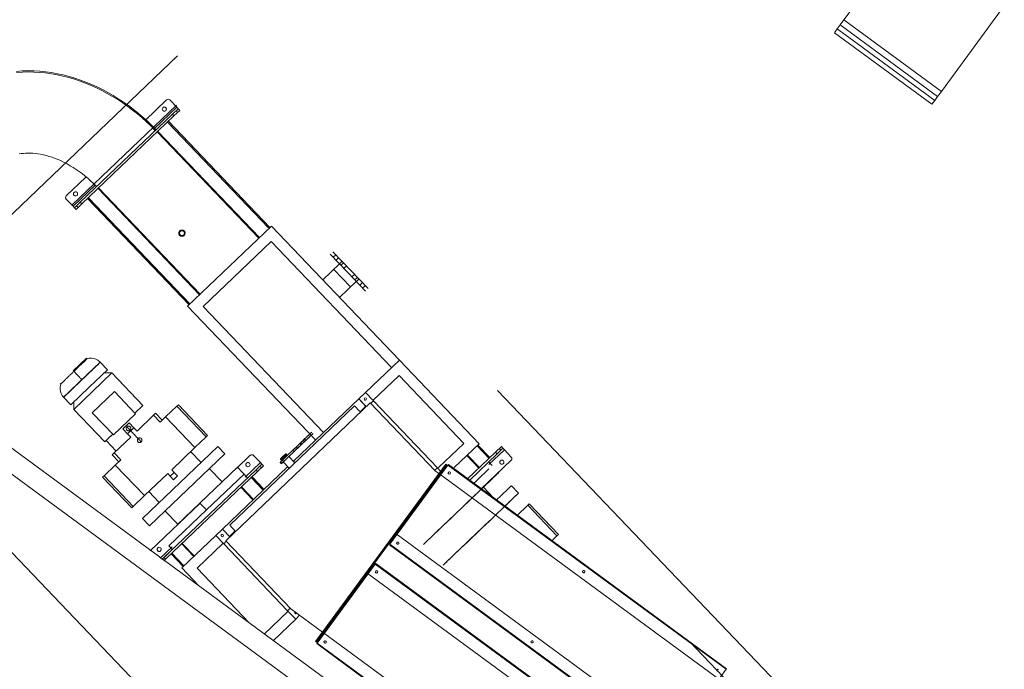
# Model space of a CAD drawing. Header units: metres. Extents: x 135583 to 135939, y 457896 to 458258.
# Tile 261 of 599: x 135776.98 to 135781.23, y 457947.95 to 457950.76. Entities that reach past the tile are written whole.
import ezdxf

# ---------------------------------------------------------------- set-up
doc = ezdxf.new("R2010")
doc.units = ezdxf.units.M
doc.linetypes.add('Hidden', pattern=[4, 2, -2])
doc.layers.add('NIEUWE INSTALLATIE', color=250, linetype='Continuous', lineweight=0)

msp = doc.modelspace()

# ---------------------------------------------------------------- linework, layer by layer
at = {"layer": 'NIEUWE INSTALLATIE'}
for p, q in [((135780.5422, 457950.7577), (135780.8139, 457951.1276)), ((135781.2346, 457950.8185), (135780.9628, 457950.4486)), ((135780.526, 457950.7357), (135780.5422, 457950.7577)), ((135780.5422, 457950.7577), (135780.9628, 457950.4486)), ((135780.5013, 457950.7021), (135780.5132, 457950.7182)), ((135780.5132, 457950.7182), (135780.526, 457950.7357)), ((135780.5132, 457950.7182), (135780.9339, 457950.4091)), ((135780.526, 457950.7357), (135780.9467, 457950.4266)), ((135780.5013, 457950.7021), (135780.922, 457950.393)), ((135780.9467, 457950.4266), (135780.9339, 457950.4091)), ((135780.9628, 457950.4486), (135780.9467, 457950.4266)), ((135777.6172, 457950.4117), (135777.5246, 457950.3233)), ((135777.565, 457950.2885), (135777.661, 457950.3803)), ((135777.6313, 457950.4114), (135777.661, 457950.3803)), ((135777.6672, 457950.3738), (135777.6419, 457950.3496)), ((135777.661, 457950.3803), (135777.6672, 457950.3738)), ((135777.6672, 457950.3738), (135777.6742, 457950.3666)), ((135780.9339, 457950.4091), (135780.922, 457950.393)), ((135777.6419, 457950.3496), (135777.2443, 457949.9697)), ((135777.6488, 457950.3424), (135777.2512, 457949.9624)), ((135777.6419, 457950.3496), (135777.6488, 457950.3424)), ((135777.6742, 457950.3666), (135777.6488, 457950.3424)), ((135777.6651, 457950.3579), (135777.6582, 457950.3652)), ((135777.621, 457950.3158), (135778.057, 457949.8595)), ((135777.6247, 457950.3193), (135778.0633, 457949.8602)), ((135778.0156, 457949.8146), (135777.5769, 457950.2737)), ((135778.0178, 457949.8166), (135777.5791, 457950.2757)), ((135777.2679, 457950.078), (135777.1834, 457949.9972)), ((135777.2128, 457949.952), (135777.3084, 457950.0434)), ((135777.3231, 457950.0312), (135777.7618, 457949.5721)), ((135777.279, 457949.989), (135777.7186, 457949.5289)), ((135777.321, 457950.0291), (135777.7596, 457949.57)), ((135777.2128, 457949.952), (135777.1831, 457949.9831)), ((135777.219, 457949.9455), (135777.2128, 457949.952)), ((135777.2443, 457949.9697), (135777.219, 457949.9455)), ((135777.219, 457949.9455), (135777.2259, 457949.9383)), ((135777.2512, 457949.9624), (135777.2259, 457949.9383)), ((135777.228, 457949.9541), (135777.2349, 457949.9469)), ((135777.2443, 457949.9697), (135777.2512, 457949.9624)), ((135777.2754, 457949.9856), (135777.7147, 457949.5258)), ((135778.0695, 457949.866), (135777.7079, 457949.5206)), ((135778.0695, 457949.866), (135778.6221, 457949.2876)), ((135778.0679, 457949.7996), (135777.7744, 457949.5191)), ((135778.0679, 457949.7996), (135778.5881, 457949.2551)), ((135778.3999, 457949.6652), (135778.3239, 457949.7447)), ((135778.3348, 457949.7551), (135778.4108, 457949.6756)), ((135778.3471, 457949.7422), (135778.3363, 457949.7318)), ((135778.364, 457949.7028), (135778.2916, 457949.6336)), ((135778.3487, 457949.7188), (135778.3595, 457949.7292)), ((135778.3743, 457949.7137), (135778.3635, 457949.7033)), ((135778.3808, 457949.707), (135778.3699, 457949.6966)), ((135778.3823, 457949.6836), (135778.3932, 457949.694)), ((135778.4759, 457949.5857), (135778.3999, 457949.6652)), ((135778.4868, 457949.596), (135778.4108, 457949.6756)), ((135778.4283, 457949.6572), (135778.4175, 457949.6468)), ((135778.3634, 457949.5584), (135778.4358, 457949.6276)), ((135778.4299, 457949.6338), (135778.4408, 457949.6441)), ((135778.4364, 457949.6271), (135778.4472, 457949.6374)), ((135778.462, 457949.6219), (135778.4511, 457949.6116)), ((135778.4636, 457949.5986), (135778.4744, 457949.6089)), ((135778.2606, 457948.9422), (135777.7079, 457949.5206)), ((135778.2946, 457948.9747), (135777.7744, 457949.5191)), ((135777.2139, 457949.2415), (135777.271, 457949.2961)), ((135777.2738, 457949.2932), (135777.271, 457949.2961)), ((135777.3611, 457949.2452), (135777.33, 457949.2778)), ((135778.6221, 457949.2876), (135778.4753, 457949.1474)), ((135778.9675, 457948.9261), (135778.6221, 457949.2876)), ((135777.2139, 457949.2415), (135777.2139, 457949.2415)), ((135777.3611, 457949.2452), (135777.2823, 457949.1699)), ((135777.2982, 457949.1533), (135777.3806, 457949.2321)), ((135777.3806, 457949.2321), (135777.3481, 457949.2328)), ((135777.5146, 457949.0918), (135777.3806, 457949.2321)), ((135777.1568, 457949.1869), (135777.1596, 457949.184)), ((135777.2308, 457949.183), (135777.2118, 457949.1648)), ((135777.2512, 457949.2025), (135777.2308, 457949.183)), ((135777.2512, 457949.2025), (135777.2649, 457949.2155)), ((135778.5078, 457949.1134), (135778.6206, 457949.2212)), ((135778.9011, 457948.9276), (135778.6206, 457949.2212)), ((135777.1955, 457949.1492), (135777.183, 457949.1373)), ((135777.2118, 457949.1648), (135777.1955, 457949.1492)), ((135777.2823, 457949.1699), (135777.2035, 457949.0946)), ((135777.2982, 457949.1533), (135777.2158, 457949.0745)), ((135777.3915, 457949.1512), (135777.2961, 457949.06)), ((135777.3915, 457949.1512), (135777.4827, 457949.0557)), ((135778.4465, 457949.1198), (135778.4753, 457949.1474)), ((135778.4753, 457949.1474), (135778.5099, 457949.1112)), ((135777.1724, 457949.1272), (135777.2035, 457949.0946)), ((135777.2165, 457949.1071), (135777.2158, 457949.0745)), ((135777.6613, 457949.0881), (135777.6678, 457949.0943)), ((135777.7942, 457948.962), (135777.6678, 457949.0943)), ((135777.8726, 457948.5065), (135778.4966, 457949.1027)), ((135778.1648, 457948.8507), (135778.4465, 457949.1198)), ((135778.4465, 457949.1198), (135778.4769, 457949.088)), ((135778.479, 457949.0858), (135778.4465, 457949.1198)), ((135778.7771, 457948.8092), (135778.4966, 457949.1027)), ((135778.4987, 457949.1005), (135778.5099, 457949.1112)), ((135778.5099, 457949.1112), (135778.4987, 457949.1005)), ((135778.5099, 457949.1112), (135778.7862, 457948.822)), ((135777.2158, 457949.0745), (135777.3498, 457948.9343)), ((135777.3873, 457948.9645), (135777.2961, 457949.06)), ((135777.4827, 457949.0557), (135777.3873, 457948.9645)), ((135777.5146, 457949.0918), (135777.4799, 457949.0586)), ((135777.5697, 457949.0573), (135777.5611, 457949.049)), ((135777.5981, 457949.0276), (135777.5697, 457949.0573)), ((135777.6129, 457949.0418), (135777.6613, 457949.0881)), ((135777.7877, 457948.9558), (135777.6613, 457949.0881)), ((135778.4287, 457949.089), (135777.8894, 457948.5737)), ((135778.4516, 457949.0651), (135778.4287, 457949.089)), ((135778.4522, 457949.0644), (135778.4769, 457949.088)), ((135779.7013, 457946.8831), (135776.7929, 457949.0199)), ((135777.4275, 457948.9905), (135777.4549, 457949.0168)), ((135777.4549, 457949.0168), (135777.4757, 457948.9951)), ((135777.4895, 457948.9806), (135777.5611, 457949.049)), ((135777.5894, 457949.0194), (135777.5611, 457949.049)), ((135777.6129, 457949.0418), (135777.5894, 457949.0194)), ((135777.7393, 457948.9095), (135777.6129, 457949.0418)), ((135777.4482, 457948.9688), (135777.4275, 457948.9905)), ((135777.4757, 457948.9951), (135777.4482, 457948.9688)), ((135777.4482, 457948.9688), (135777.462, 457948.9544)), ((135777.4757, 457948.9951), (135777.4895, 457948.9806)), ((135776.7396, 457948.9474), (135779.648, 457946.8106)), ((135777.3556, 457948.9398), (135777.3991, 457948.8943)), ((135777.3904, 457948.886), (135777.462, 457948.9544)), ((135777.7877, 457948.9558), (135777.7393, 457948.9095)), ((135777.7942, 457948.962), (135777.7877, 457948.9558)), ((135778.1925, 457948.9269), (135778.1765, 457948.9116)), ((135778.1925, 457948.9269), (135778.198, 457948.9211)), ((135778.1956, 457948.9299), (135778.2012, 457948.9241)), ((135778.2067, 457948.9405), (135778.2122, 457948.9347)), ((135778.2181, 457948.9403), (135778.2126, 457948.9461)), ((135778.9011, 457948.9276), (135778.7911, 457948.8225)), ((135778.8591, 457948.8225), (135778.9675, 457948.9261)), ((135777.3904, 457948.886), (135777.3817, 457948.8777)), ((135777.3904, 457948.886), (135777.4187, 457948.8563)), ((135777.6392, 457948.8138), (135777.7393, 457948.9095)), ((135777.6754, 457948.7585), (135777.8381, 457948.914)), ((135777.8688, 457948.8818), (135777.7061, 457948.7264)), ((135777.7658, 457948.8449), (135777.7209, 457948.8919)), ((135777.8688, 457948.8818), (135777.8381, 457948.914)), ((135778.1618, 457948.8976), (135778.1094, 457948.8475)), ((135778.1149, 457948.8417), (135778.1673, 457948.8918)), ((135778.1361, 457948.88), (135778.1341, 457948.8821)), ((135778.1618, 457948.8976), (135778.1673, 457948.8918)), ((135778.1765, 457948.9116), (135778.182, 457948.9058)), ((135778.182, 457948.9058), (135778.198, 457948.9211)), ((135778.9166, 457948.7737), (135779.0374, 457948.8891)), ((135779.0443, 457948.8819), (135778.9248, 457948.7677)), ((135778.9578, 457948.9168), (135779.0096, 457948.8626)), ((135778.9614, 457948.9203), (135779.0132, 457948.866)), ((135779.0091, 457948.8358), (135779.0759, 457948.8996)), ((135779.0374, 457948.8891), (135779.0627, 457948.9133)), ((135779.0374, 457948.8891), (135779.0443, 457948.8819)), ((135779.0696, 457948.9061), (135779.0443, 457948.8819)), ((135779.0606, 457948.8975), (135779.0537, 457948.9047)), ((135779.0627, 457948.9133), (135779.0696, 457948.9061)), ((135779.0759, 457948.8996), (135779.0696, 457948.9061)), ((135779.0759, 457948.8996), (135779.1056, 457948.8685)), ((135777.4101, 457948.848), (135777.3817, 457948.8777)), ((135777.4187, 457948.8563), (135777.3952, 457948.8339)), ((135777.9783, 457948.8758), (135777.92, 457948.8201)), ((135778.0221, 457948.8444), (135777.9566, 457948.7817)), ((135777.9924, 457948.8754), (135778.0221, 457948.8444)), ((135778.0284, 457948.8378), (135778.0221, 457948.8444)), ((135778.107, 457948.8453), (135778.1126, 457948.8395)), ((135778.1149, 457948.8417), (135778.1094, 457948.8475)), ((135778.1095, 457948.8586), (135778.1115, 457948.8565)), ((135778.1142, 457948.8548), (135778.1143, 457948.8546)), ((135778.1143, 457948.8546), (135778.1177, 457948.8561)), ((135778.1146, 457948.8594), (135778.1167, 457948.8572)), ((135778.1147, 457948.8554), (135778.1149, 457948.8552)), ((135778.1164, 457948.8525), (135778.1198, 457948.854)), ((135778.1189, 457948.8594), (135778.1192, 457948.859)), ((135778.1196, 457948.86), (135778.1197, 457948.8598)), ((135778.1206, 457948.8472), (135778.1469, 457948.8197)), ((135778.136, 457948.8798), (135778.1299, 457948.874)), ((135778.1351, 457948.8748), (135778.1331, 457948.877)), ((135778.1346, 457948.8744), (135778.1348, 457948.8742)), ((135778.135, 457948.8747), (135778.1353, 457948.8744)), ((135778.1362, 457948.8737), (135778.1378, 457948.8771)), ((135778.1378, 457948.8771), (135778.1377, 457948.8773)), ((135778.1712, 457948.843), (135778.145, 457948.8704)), ((135778.1717, 457948.8434), (135778.1648, 457948.8507)), ((135778.9655, 457948.8204), (135778.9137, 457948.8746)), ((135778.9676, 457948.8225), (135778.9158, 457948.8767)), ((135778.9754, 457948.7303), (135779.1052, 457948.8544)), ((135779.0234, 457948.8315), (135779.0082, 457948.8474)), ((135777.3468, 457948.7876), (135777.3952, 457948.8339)), ((135777.3952, 457948.8339), (135777.5217, 457948.7016)), ((135777.5217, 457948.7016), (135777.6218, 457948.7972)), ((135777.6054, 457948.4337), (135778.0031, 457948.8137)), ((135778.01, 457948.8064), (135777.6123, 457948.4265)), ((135777.6218, 457948.7972), (135777.6329, 457948.7857)), ((135777.6329, 457948.7857), (135777.6502, 457948.8022)), ((135777.6502, 457948.8022), (135777.6392, 457948.8138)), ((135777.6647, 457948.7871), (135777.6502, 457948.8022)), ((135777.7607, 457948.6692), (135777.9234, 457948.8247)), ((135777.8565, 457948.7608), (135777.8019, 457948.8179)), ((135777.8578, 457948.5573), (135778.1395, 457948.8265)), ((135777.9669, 457948.7791), (135777.9234, 457948.8247)), ((135778.0031, 457948.8137), (135778.0284, 457948.8378)), ((135778.01, 457948.8064), (135778.0031, 457948.8137)), ((135778.0353, 457948.8306), (135778.01, 457948.8064)), ((135778.0262, 457948.822), (135778.0193, 457948.8292)), ((135778.0353, 457948.8306), (135778.0284, 457948.8378)), ((135778.1395, 457948.8265), (135778.1464, 457948.8192)), ((135778.8228, 457948.8376), (135778.2604, 457948.072)), ((135778.2644, 457948.0691), (135778.8269, 457948.8347)), ((135778.5811, 457948.4916), (135778.8321, 457948.8333)), ((135778.7751, 457948.8113), (135778.7862, 457948.822)), ((135778.7862, 457948.822), (135778.7751, 457948.8113)), ((135778.7771, 457948.8092), (135778.7932, 457948.7973)), ((135778.7862, 457948.822), (135778.8004, 457948.8071)), ((135778.8269, 457948.8347), (135778.8228, 457948.8376)), ((135778.8321, 457948.8333), (135778.8339, 457948.8357)), ((135778.8321, 457948.8333), (135780.0329, 457947.9511)), ((135780.0346, 457947.9535), (135778.8339, 457948.8357)), ((135777.3403, 457948.7814), (135777.3468, 457948.7876)), ((135777.4667, 457948.6491), (135777.3403, 457948.7814)), ((135777.3468, 457948.7876), (135777.4732, 457948.6553)), ((135777.6754, 457948.7585), (135777.5127, 457948.6031)), ((135777.6474, 457948.7705), (135777.6329, 457948.7857)), ((135777.6474, 457948.7705), (135777.6647, 457948.7871)), ((135777.9517, 457948.795), (135777.789, 457948.6396)), ((135778.034, 457948.7256), (135777.9822, 457948.7799)), ((135778.0376, 457948.7291), (135777.9858, 457948.7833)), ((135778.775, 457948.7641), (135778.7754, 457948.7638)), ((135778.7752, 457948.7643), (135778.7759, 457948.7638)), ((135778.7973, 457948.7944), (135780.0061, 457947.9063)), ((135777.5401, 457948.7192), (135777.585, 457948.6722)), ((135777.7061, 457948.7264), (135777.5435, 457948.5709)), ((135777.9898, 457948.6835), (135777.938, 457948.7377)), ((135777.992, 457948.6855), (135777.9402, 457948.7398)), ((135779.0274, 457948.6934), (135778.9848, 457948.7379)), ((135779.137, 457948.7125), (135779.1063, 457948.7447)), ((135777.4732, 457948.6553), (135777.5217, 457948.7016)), ((135777.7607, 457948.6692), (135777.6624, 457948.5753)), ((135777.4732, 457948.6553), (135777.4667, 457948.6491)), ((135777.7614, 457948.6685), (135777.5463, 457948.463)), ((135777.6103, 457948.6348), (135777.6649, 457948.5777)), ((135777.789, 457948.6396), (135777.6264, 457948.4842)), ((135779.1765, 457948.6604), (135779.1303, 457948.6162)), ((135779.1765, 457948.6604), (135779.183, 457948.6666)), ((135779.3029, 457948.528), (135779.1765, 457948.6604)), ((135779.183, 457948.6666), (135779.3094, 457948.5343)), ((135777.5127, 457948.6031), (135777.5435, 457948.5709)), ((135777.829, 457948.5298), (135777.8578, 457948.5573)), ((135777.8882, 457948.5255), (135777.8578, 457948.5573)), ((135777.8578, 457948.5573), (135777.8903, 457948.5233)), ((135777.8882, 457948.5255), (135777.9129, 457948.5491)), ((135777.8894, 457948.5737), (135777.9149, 457948.5469)), ((135777.829, 457948.5298), (135777.6822, 457948.3895)), ((135777.8635, 457948.4936), (135777.829, 457948.5298)), ((135777.8635, 457948.4936), (135777.8747, 457948.5043)), ((135777.8747, 457948.5043), (135777.8635, 457948.4936)), ((135777.8726, 457948.5065), (135778.1531, 457948.2129)), ((135779.8166, 457947.6484), (135778.6078, 457948.5365)), ((135779.3029, 457948.528), (135779.2789, 457948.5051)), ((135779.3094, 457948.5343), (135779.3029, 457948.528)), ((135777.6406, 457948.4798), (135777.5896, 457948.4311)), ((135777.6264, 457948.4842), (135777.6416, 457948.4683)), ((135777.6821, 457948.4931), (135777.7339, 457948.4389)), ((135777.6842, 457948.4952), (135777.7361, 457948.441)), ((135777.7486, 457948.388), (135777.8598, 457948.4942)), ((135778.1398, 457948.2044), (135777.8635, 457948.4936)), ((135778.5793, 457948.4892), (135779.78, 457947.607)), ((135778.5811, 457948.4916), (135779.7818, 457947.6094)), ((135777.6123, 457948.4265), (135777.6049, 457948.4194)), ((135777.6123, 457948.4265), (135777.6054, 457948.4337)), ((135777.6883, 457948.3954), (135777.6365, 457948.4496)), ((135777.6919, 457948.3988), (135777.6401, 457948.453)), ((135777.6822, 457948.3895), (135777.7559, 457948.3123)), ((135777.9741, 457948.1521), (135777.7486, 457948.388)), ((135778.2673, 457948.0645), (135778.5183, 457948.4062)), ((135778.5183, 457948.4062), (135778.5201, 457948.4086)), ((135778.5183, 457948.4062), (135779.7191, 457947.524)), ((135779.7208, 457947.5264), (135778.5201, 457948.4086)), ((135778.4835, 457948.3672), (135779.6923, 457947.4791)), ((135778.4495, 457948.321), (135778.4516, 457948.3195)), ((135778.4497, 457948.3213), (135778.4516, 457948.32)), ((135778.1419, 457948.2022), (135778.0382, 457948.1031)), ((135778.151, 457948.2151), (135778.1398, 457948.2044)), ((135778.1398, 457948.2044), (135778.151, 457948.2151)), ((135778.1744, 457948.1683), (135778.1398, 457948.2044)), ((135778.29, 457948.1123), (135778.1531, 457948.2129)), ((135778.3886, 457948.2381), (135778.393, 457948.2348)), ((135778.3889, 457948.2385), (135778.3939, 457948.2348)), ((135778.0766, 457948.0748), (135778.1744, 457948.1683)), ((135778.1915, 457948.1846), (135778.1744, 457948.1683)), ((135779.5028, 457947.2213), (135778.294, 457948.1094)), ((135778.2604, 457948.072), (135778.2644, 457948.0691)), ((135778.2655, 457948.0621), (135778.2673, 457948.0645)), ((135778.2655, 457948.0621), (135779.4663, 457947.1799)), ((135778.2673, 457948.0645), (135779.468, 457947.1823)), ((135780.0329, 457947.9511), (135779.7818, 457947.6094)), ((135780.0346, 457947.9535), (135780.0329, 457947.9511))]:
    msp.add_line(p, q, dxfattribs=at)
at = {"layer": 'NIEUWE INSTALLATIE', "linetype": 'Hidden'}
for p, q in [((135777.6647, 457950.6015), (135776.2187, 457949.2198)), ((135777.6647, 457950.6015), (135776.2187, 457949.2198)), ((135780.4281, 457947.7094), (135777.6647, 457950.6015)), ((135780.4281, 457947.7094), (135777.6647, 457950.6015)), ((135777.6599, 457950.3894), (135777.2077, 457949.9573)), ((135777.6599, 457950.3894), (135777.2077, 457949.9573)), ((135778.4107, 457949.6036), (135778.3389, 457949.6788)), ((135778.4107, 457949.6036), (135778.3389, 457949.6788)), ((135776.2187, 457949.2198), (135778.982, 457946.3277)), ((135776.2187, 457949.2198), (135778.982, 457946.3277)), ((135780.216, 457947.7142), (135779.8759, 457948.0701)), ((135780.216, 457947.7142), (135779.8759, 457948.0701))]:
    msp.add_line(p, q, dxfattribs=at)
at = {"layer": 'NIEUWE INSTALLATIE', "flags": 128}
for points in [[(135777.5717, 457950.2825), (135777.553, 457950.3014), (135777.5338, 457950.3198), (135777.5141, 457950.3376), (135777.4939, 457950.3548), (135777.4732, 457950.3714), (135777.452, 457950.3873), (135777.4304, 457950.4025), (135777.4084, 457950.417), (135777.386, 457950.4309), (135777.3632, 457950.4439), (135777.3401, 457950.4563), (135777.3167, 457950.4678), (135777.2929, 457950.4785), (135777.2689, 457950.4885), (135777.2447, 457950.4975), (135777.2202, 457950.5057), (135777.1955, 457950.513), (135777.1706, 457950.5195), (135777.1456, 457950.5249), (135777.1204, 457950.5294), (135777.0951, 457950.533), (135777.0698, 457950.5355), (135777.0445, 457950.537), (135777.0191, 457950.5374), (135776.9938, 457950.5368), (135776.9686, 457950.5351)], [(135777.5682, 457950.2792), (135777.5497, 457950.298), (135777.5306, 457950.3163), (135777.5109, 457950.334), (135777.4908, 457950.3511), (135777.4702, 457950.3676), (135777.4492, 457950.3834), (135777.4277, 457950.3986), (135777.4058, 457950.413), (135777.3836, 457950.4268), (135777.3609, 457950.4398), (135777.3379, 457950.452), (135777.3146, 457950.4635), (135777.291, 457950.4742), (135777.2672, 457950.484), (135777.2431, 457950.493), (135777.2187, 457950.5012), (135777.1942, 457950.5084), (135777.1695, 457950.5148), (135777.1446, 457950.5202), (135777.1196, 457950.5247), (135777.0946, 457950.5282), (135777.0694, 457950.5307), (135777.0443, 457950.5322), (135777.0191, 457950.5326), (135776.994, 457950.532), (135776.969, 457950.5303)], [(135776.9806, 457950.178), (135776.9892, 457950.1795), (135776.9983, 457950.1807), (135777.0078, 457950.1814), (135777.0177, 457950.1818), (135777.028, 457950.1817), (135777.0387, 457950.1812), (135777.0498, 457950.1802), (135777.0612, 457950.1788), (135777.0729, 457950.1768), (135777.085, 457950.1743), (135777.0973, 457950.1712), (135777.1098, 457950.1677), (135777.1224, 457950.1636), (135777.1353, 457950.1589), (135777.1482, 457950.1537), (135777.1613, 457950.1479), (135777.1744, 457950.1416), (135777.1875, 457950.1348), (135777.2005, 457950.1274), (135777.2135, 457950.1195), (135777.2265, 457950.1112), (135777.2392, 457950.1023), (135777.2519, 457950.093), (135777.2643, 457950.0832), (135777.2765, 457950.073), (135777.2885, 457950.0623), (135777.3002, 457950.0513), (135777.3115, 457950.04), (135777.3146, 457950.0368)], [(135777.2738, 457949.2932), (135777.2832, 457949.295), (135777.2927, 457949.2952), (135777.3021, 457949.2937), (135777.3112, 457949.2908), (135777.3196, 457949.2863), (135777.33, 457949.2778)], [(135777.1724, 457949.1272), (135777.1664, 457949.1346), (135777.1618, 457949.1429), (135777.1586, 457949.1519), (135777.1569, 457949.1613), (135777.1569, 457949.1709), (135777.1596, 457949.184)], [(135777.183, 457949.1372), (135777.1751, 457949.1297), (135777.1724, 457949.1272)], [(135778.1312, 457948.8822), (135778.1315, 457948.8824), (135778.1318, 457948.8826), (135778.1321, 457948.8827), (135778.1326, 457948.8827), (135778.1331, 457948.8827), (135778.1334, 457948.8826), (135778.1338, 457948.8824), (135778.134, 457948.8821)], [(135778.1095, 457948.8586), (135778.1093, 457948.8589), (135778.1091, 457948.8592), (135778.109, 457948.8595), (135778.1089, 457948.8601), (135778.109, 457948.8605), (135778.1091, 457948.8608), (135778.1093, 457948.8612), (135778.1095, 457948.8615)], [(135777.789, 457948.6396), (135777.7819, 457948.647), (135777.7749, 457948.6544), (135777.7678, 457948.6618), (135777.7607, 457948.6692)]]:
    msp.add_lwpolyline(points, dxfattribs=at)
at = {"layer": 'NIEUWE INSTALLATIE'}
msp.add_arc((135777.8572, 457948.5291), 0.005, 43.696, 223.696, dxfattribs=at)
for centre, major_axis, ratio, start_param, end_param in [((135777.6241, 457950.4045), (-0.00772, -0.00636), 1, 3.215207, 4.786003), ((135777.6071, 457950.3716), (0.00478, 0.00763), 1, 6.035054, 9.176646), ((135777.6071, 457950.3716), (-0.00676, 0.00594), 1, 1.48353, 4.625123), ((135777.1903, 457949.99), (-0.00947, 0.00322), 1, 5.80322, 7.374016), ((135777.2239, 457950.0055), (0.00087, 0.00896), 1, 5.571401, 8.712994), ((135777.2239, 457950.0055), (-0.00764, -0.00475), 1, 0.206731, 3.348324), ((135777.6833, 457949.8359), (-0.0134, 0.0013), 1, 5.571391, 7.142187), ((135777.6833, 457949.8359), (-0.0107, 0.001), 1, 5.571386, 7.142182), ((135777.6833, 457949.8359), (-0.0127, 0.0043), 1, 1.090831, 2.661627), ((135777.6833, 457949.8359), (-0.0119, 0.0063), 1, 2.822492, 5.964085), ((135777.6833, 457949.8359), (-0.00713, -0.00811), 1, 6.195919, 7.766715), ((135777.6833, 457949.8359), (-0.00878, 0.00629), 1, 2.955624, 6.097217), ((135777.2512, 457949.2025), (-0.0788, -0.0753), 0.000001, 4.547351, 10.471975), ((135777.2512, 457949.2025), (-0.0788, -0.0753), 0.000001, 2.268928, 7.947994), ((135777.2512, 457949.2025), (-0.0788, -0.0753), 0.000001, 1.745329, 2.735544), ((135777.2512, 457949.2025), (-0.0788, -0.0753), 0.000001, 1.919862, 3.741741), ((135778.4747, 457949.1191), (-0.00376, 0.0033), 1, 4.625123, 7.766715), ((135778.4747, 457949.1191), (0.00083, 0.00493), 1, 2.500762, 5.642355), ((135777.4322, 457949.013), (-0.0824, -0.0788), 0.000001, 5.474338, 7.236545), ((135778.2002, 457948.9343), (-0.0434, -0.0414), 0.000001, 5.2914, 11.337195), ((135778.2058, 457948.9285), (-0.0434, -0.0414), 0.000001, 0.336978, 5.800534), ((135778.1996, 457948.9337), (-0.013, -0.0124), 0.000001, 2.149807, 7.511654), ((135778.2051, 457948.9279), (-0.013, -0.0124), 0.000001, 0.991785, 3.352587), ((135778.1218, 457948.8704), (-0.0123, -0.0117), 0.000001, 1.363565, 3.141441), ((135778.1218, 457948.8704), (-0.0123, -0.0117), 0.000001, 3.000556, 4.320593), ((135778.2002, 457948.9343), (-0.0434, -0.0414), 0.000001, 5.759586, 6.494922), ((135778.2058, 457948.9285), (-0.0434, -0.0414), 0.000001, 0.523599, 1.165117), ((135777.9682, 457948.8357), (-0.00819, 0.00373), 1, 4.331125, 7.472718), ((135777.9682, 457948.8357), (0.0015, 0.00887), 1, 2.500742, 5.642334), ((135777.9852, 457948.8685), (-0.0066, -0.00751), 1, 3.054301, 4.625097), ((135778.1273, 457948.8646), (-0.0202, -0.0193), 0.000001, 5.800534, 7.513364), ((135778.1218, 457948.8704), (-0.0123, -0.0117), 0.000001, 4.970672, 7.462185), ((135778.1218, 457948.8704), (-0.0123, -0.0117), 0.000001, 0.000152, 0.986196), ((135778.1238, 457948.8682), (-0.0122, -0.0116), 0.000001, 0.699004, 6.541756), ((135778.1328, 457948.8588), (-0.0202, -0.0193), 0.000001, 0.821528, 6.44786), ((135778.1259, 457948.866), (-0.0117, -0.0112), 0.000001, 5.972522, 7.537561), ((135778.1238, 457948.8682), (-0.0123, -0.0117), 0.000001, 0.45957, 0.484707), ((135778.1238, 457948.8682), (-0.0122, -0.0116), 0.000001, 4.18879, 5.759587), ((135778.1259, 457948.866), (-0.0117, -0.0112), 0.000001, 5.036185, 7.462185), ((135778.1161, 457948.8567), (-0.00145, -0.00138), 0.000001, 5.538354, 11.018594), ((135778.1261, 457948.8659), (-0.0117, -0.0112), 0.000001, 0.185965, 0.310664), ((135778.1225, 457948.8697), (-0.00763, -0.00729), 0.000001, 0.089867, 1.150928), ((135778.1231, 457948.8689), (-0.00835, -0.00798), 0.000001, 0.320098, 1.151354), ((135778.1261, 457948.8659), (-0.0117, -0.0112), 0.000001, 0.735078, 5.283047), ((135778.1203, 457948.8607), (-0.00145, -0.00138), 0.000001, 5.283047, 5.632379), ((135778.1225, 457948.8697), (-0.00763, -0.00729), 0.000001, 1.179, 3.528105), ((135778.1231, 457948.8689), (-0.00835, -0.00798), 0.000001, 1.179, 2.602976), ((135778.1261, 457948.8659), (-0.0117, -0.0112), 0.000001, 4.36855, 4.735823), ((135778.1261, 457948.8659), (-0.0117, -0.0112), 0.000001, 3.878126, 4.061943), ((135778.1335, 457948.8733), (-0.00145, -0.00138), 0.000001, 3.00979, 3.820257), ((135779.0647, 457948.8461), (-0.00676, 0.00594), 1, 4.625123, 7.766715), ((135779.0647, 457948.8461), (-0.00594, -0.00676), 1, 6.195919, 9.337511), ((135779.0983, 457948.8616), (-0.0066, -0.00751), 1, 1.48353, 3.054326), ((135778.889, 457948.6464), (-0.1627, -0.1554), 0.000001, 2.159845, 8.241169), ((135778.838, 457948.7992), (-0.00259, 0.00428), 1, 5.105075, 8.246668), ((135778.838, 457948.7992), (-0.0046, 0.00196), 1, 1.338983, 4.480575), ((135778.8607, 457948.676), (-0.1627, -0.1554), 0.000001, 2.100062, 2.718453), ((135778.9743, 457948.5571), (-0.1627, -0.1554), 0.000001, 2.256274, 8.273708), ((135778.889, 457948.6464), (-0.0958, -0.0915), 0.000001, 2.716243, 3.161693), ((135778.9436, 457948.5893), (-0.1627, -0.1554), 0.000001, 2.2319, 3.226167), ((135777.8572, 457948.5291), (-0.0033, -0.00376), 1, 6.195919, 9.337511), ((135778.6154, 457948.4962), (-0.00445, 0.00228), 1, 4.551524, 7.693117), ((135778.6154, 457948.4962), (-0.00428, -0.00259), 1, 0.392699, 3.534292), ((135777.585, 457948.4695), (0.0029, 0.00852), 1, 5.803245, 8.944838), ((135777.585, 457948.4695), (-0.00397, 0.00808), 1, 1.876203, 5.017796), ((135777.6054, 457948.4337), (-0.0253, -0.0242), 0.000001, 1.222737, 4.712389), ((135778.5811, 457948.4916), (0.00178, 0.00242), 0.000001, 3.926991, 6.283185), ((135778.5242, 457948.3721), (-0.00494, -0.00076), 1, 3.927042, 7.068635), ((135778.5242, 457948.3721), (0.00196, 0.0046), 1, 2.909759, 6.051351), ((135779.4183, 457948.3729), (-0.00403, 0.00296), 1, 4.712389, 7.853982), ((135779.4183, 457948.3729), (-0.00403, 0.00296), 1, 1.570796, 4.712389), ((135778.175, 457948.1965), (-0.00499, 0.00038), 1, 5.732763, 7.122723), ((135778.175, 457948.1965), (-0.00221, 0.00449), 1, 1.876255, 3.447051), ((135778.3016, 457948.069), (-0.00216, 0.00451), 1, 5.203778, 8.345371), ((135779.1956, 457948.0699), (-0.0046, 0.00196), 1, 4.480565, 7.622158), ((135779.1956, 457948.0699), (-0.00428, -0.00259), 1, 0.392699, 3.534292), ((135778.3016, 457948.069), (-0.00324, 0.00381), 1, 1.80261, 4.944203), ((135779.9985, 457947.9466), (-0.00494, -0.00076), 1, 3.926991, 7.068583)]:
    msp.add_ellipse(centre, major_axis=major_axis, ratio=ratio, start_param=start_param, end_param=end_param, dxfattribs=at)
for points, knots in [([(135777.6736, 457949.8266), (135777.6729, 457949.8274), (135777.6716, 457949.829), (135777.6703, 457949.8319), (135777.6698, 457949.8349), (135777.6699, 457949.8376), (135777.6703, 457949.8397), (135777.6709, 457949.8411), (135777.6718, 457949.8431), (135777.6729, 457949.8446), (135777.674, 457949.8456)], [0, 0, 0, 0, 0.142857, 0.285714, 0.428571, 0.571429, 0.678571, 0.732143, 0.785714, 1, 1, 1, 1]), ([(135777.6755, 457949.8284), (135777.6749, 457949.8291), (135777.6739, 457949.8304), (135777.6729, 457949.8326), (135777.6724, 457949.8351), (135777.6725, 457949.8379), (135777.6735, 457949.841), (135777.675, 457949.8429), (135777.6758, 457949.8437)], [0, 0, 0, 0, 0.142857, 0.285714, 0.428571, 0.571429, 0.785714, 1, 1, 1, 1]), ([(135777.6736, 457949.8266), (135777.6743, 457949.8259), (135777.6759, 457949.8245), (135777.6787, 457949.8232), (135777.6816, 457949.8224), (135777.6852, 457949.8224), (135777.689, 457949.8235), (135777.6915, 457949.8251), (135777.6926, 457949.8262)], [0, 0, 0, 0, 0.142857, 0.285714, 0.428571, 0.571429, 0.785714, 1, 1, 1, 1]), ([(135777.6926, 457949.8262), (135777.6937, 457949.8273), (135777.6955, 457949.8297), (135777.6967, 457949.8335), (135777.6968, 457949.8367), (135777.6965, 457949.839), (135777.6957, 457949.8413), (135777.6945, 457949.8436), (135777.693, 457949.8453), (135777.6915, 457949.8466), (135777.6899, 457949.8477), (135777.688, 457949.8486), (135777.6861, 457949.8491), (135777.6847, 457949.8493), (135777.6832, 457949.8494), (135777.6813, 457949.8493), (135777.6778, 457949.8485), (135777.6754, 457949.847), (135777.674, 457949.8456)], [0, 0, 0, 0, 0.111111, 0.222222, 0.277778, 0.333333, 0.388889, 0.444444, 0.513889, 0.548611, 0.583333, 0.652778, 0.6875, 0.722222, 0.756944, 0.791667, 0.861111, 1, 1, 1, 1]), ([(135777.6755, 457949.8284), (135777.6761, 457949.8278), (135777.6773, 457949.8268), (135777.6796, 457949.8257), (135777.682, 457949.8251), (135777.6842, 457949.8251), (135777.6859, 457949.8254), (135777.687, 457949.8257), (135777.6886, 457949.8264), (135777.6899, 457949.8273), (135777.6908, 457949.8281)], [0, 0, 0, 0, 0.142857, 0.285714, 0.428571, 0.571429, 0.678571, 0.732143, 0.785714, 1, 1, 1, 1]), ([(135777.6758, 457949.8437), (135777.6768, 457949.8446), (135777.6788, 457949.8459), (135777.6819, 457949.8467), (135777.6844, 457949.8467), (135777.6863, 457949.8464), (135777.688, 457949.8457), (135777.6898, 457949.8446), (135777.6912, 457949.8433), (135777.6922, 457949.8421), (135777.693, 457949.8407), (135777.6938, 457949.8388), (135777.6942, 457949.8365), (135777.694, 457949.8342), (135777.6932, 457949.8311), (135777.6919, 457949.8292), (135777.6908, 457949.8281)], [0, 0, 0, 0, 0.111111, 0.222222, 0.277778, 0.333333, 0.388889, 0.444444, 0.513889, 0.548611, 0.583333, 0.652778, 0.722222, 0.791667, 0.861111, 1, 1, 1, 1]), ([(135777.2167, 457949.2386), (135777.2132, 457949.2353), (135777.2061, 457949.2285), (135777.196, 457949.2188), (135777.1865, 457949.2097), (135777.178, 457949.2017), (135777.1709, 457949.1948), (135777.1653, 457949.1895), (135777.1614, 457949.1858), (135777.1598, 457949.1843), (135777.1596, 457949.184), (135777.1596, 457949.184)], [0, 0, 0, 0, 0.0588235, 0.1176471, 0.1764706, 0.2352941, 0.2941176, 0.3529412, 0.4117647, 0.4705882, 0.4999659, 0.4999659, 0.4999659, 0.4999659]), ([(135777.1596, 457949.184), (135777.1596, 457949.184), (135777.1598, 457949.1843), (135777.1614, 457949.1858), (135777.1653, 457949.1895), (135777.1709, 457949.1948), (135777.178, 457949.2017), (135777.1865, 457949.2098), (135777.196, 457949.2189), (135777.2062, 457949.2286), (135777.2132, 457949.2353), (135777.2167, 457949.2386)], [0.4999659, 0.4999659, 0.4999659, 0.4999659, 0.5294118, 0.5882353, 0.6470588, 0.7058824, 0.7647059, 0.8235294, 0.8823529, 0.9411765, 1, 1, 1, 1]), ([(135778.4769, 457949.088), (135778.4773, 457949.0876), (135778.478, 457949.0869), (135778.4786, 457949.0861), (135778.4788, 457949.0858), (135778.4788, 457949.0857), (135778.4788, 457949.0857)], [-1, -1, -1, -1, -0.666667, -0.333333, -0.166667, 0, 0, 0, 0]), ([(135777.4453, 457948.9993), (135777.4453, 457948.9993), (135777.4456, 457948.9991), (135777.4463, 457948.9983), (135777.4472, 457948.9974), (135777.4482, 457948.9963), (135777.4495, 457948.995), (135777.4509, 457948.9935), (135777.4526, 457948.9917), (135777.4544, 457948.9898), (135777.4564, 457948.9877), (135777.4586, 457948.9855), (135777.4609, 457948.9831), (135777.4633, 457948.9805), (135777.4658, 457948.9779), (135777.4684, 457948.9752), (135777.4712, 457948.9722), (135777.4744, 457948.9689), (135777.4789, 457948.9642), (135777.4846, 457948.9582), (135777.4898, 457948.9528), (135777.4938, 457948.9486), (135777.4964, 457948.9458), (135777.4989, 457948.9432), (135777.5019, 457948.9401), (135777.5048, 457948.9371), (135777.5071, 457948.9347), (135777.5075, 457948.9342), (135777.5075, 457948.9342)], [0, 0, 0, 0, 0.055556, 0.083333, 0.111111, 0.138889, 0.166667, 0.194444, 0.222222, 0.25, 0.277778, 0.305556, 0.333333, 0.361111, 0.388889, 0.416667, 0.444444, 0.479167, 0.513889, 0.583333, 0.652778, 0.6875, 0.722222, 0.756944, 0.791667, 0.861111, 0.930556, 1, 1, 1, 1]), ([(135778.1245, 457948.8758), (135778.1251, 457948.8763), (135778.1262, 457948.8774), (135778.1283, 457948.8793), (135778.1298, 457948.8808), (135778.1308, 457948.8818), (135778.1312, 457948.8821), (135778.1313, 457948.8822), (135778.131, 457948.882), (135778.1303, 457948.8813), (135778.129, 457948.8801), (135778.1274, 457948.8785), (135778.1254, 457948.8767), (135778.1232, 457948.8745), (135778.1209, 457948.8723), (135778.1184, 457948.87), (135778.1169, 457948.8685), (135778.1162, 457948.8679)], [0, 0, 0, 0, 0.055556, 0.111111, 0.222222, 0.277778, 0.333333, 0.388889, 0.444444, 0.513889, 0.583333, 0.652778, 0.722222, 0.791667, 0.861111, 0.930556, 1, 1, 1, 1]), ([(135778.1162, 457948.8679), (135778.1157, 457948.8673), (135778.1146, 457948.8663), (135778.1125, 457948.8643), (135778.111, 457948.8628), (135778.11, 457948.8619), (135778.1096, 457948.8615), (135778.1095, 457948.8614), (135778.1098, 457948.8617), (135778.1105, 457948.8623), (135778.1117, 457948.8635), (135778.1134, 457948.8651), (135778.1149, 457948.8666), (135778.1159, 457948.8675), (135778.1161, 457948.8678)], [0, 0, 0, 0, 0.0555556, 0.1111111, 0.2222222, 0.2777778, 0.3333333, 0.3888889, 0.4444444, 0.5138889, 0.5833333, 0.6527778, 0.7222222, 0.7470839, 0.7470839, 0.7470839, 0.7470839]), ([(135778.1162, 457948.8679), (135778.1162, 457948.8678), (135778.1161, 457948.8677), (135778.1161, 457948.8675), (135778.1162, 457948.8671), (135778.1165, 457948.8666), (135778.1168, 457948.8662), (135778.117, 457948.866), (135778.1171, 457948.8659)], [0, 0, 0, 0, 0.125, 0.25, 0.5, 0.75, 0.875, 1, 1, 1, 1]), ([(135778.1197, 457948.8598), (135778.1196, 457948.8597), (135778.1195, 457948.8595), (135778.1193, 457948.8592), (135778.1192, 457948.8591), (135778.1192, 457948.859)], [0, 0, 0, 0, 0.25, 0.5, 1, 1, 1, 1]), ([(135778.1265, 457948.8749), (135778.1264, 457948.875), (135778.1262, 457948.8751), (135778.1258, 457948.8755), (135778.1253, 457948.8758), (135778.1249, 457948.8759), (135778.1246, 457948.8759), (135778.1246, 457948.8758), (135778.1245, 457948.8758)], [0, 0, 0, 0, 0.125, 0.25, 0.5, 0.75, 0.875, 1, 1, 1, 1]), ([(135778.1353, 457948.8744), (135778.1353, 457948.8744), (135778.1352, 457948.8745), (135778.135, 457948.8744), (135778.1349, 457948.8742), (135778.1348, 457948.8742)], [0, 0, 0, 0, 0.5, 0.75, 1, 1, 1, 1]), ([(135777.8904, 457948.5235), (135777.8903, 457948.5235), (135777.8902, 457948.5236), (135777.8899, 457948.5239), (135777.8893, 457948.5244), (135777.8887, 457948.525), (135777.8883, 457948.5253), (135777.8882, 457948.5255)], [-0.8571429, -0.8571429, -0.8571429, -0.8571429, -0.7857143, -0.5714286, -0.2857143, -0.1428571, 0, 0, 0, 0])]:
    msp.add_open_spline(points, degree=3, knots=knots, dxfattribs=at)
for points in [[(135777.2738, 457949.2932), (135777.2738, 457949.2932), (135777.2732, 457949.2926), (135777.2706, 457949.2902), (135777.2664, 457949.2861), (135777.2606, 457949.2806), (135777.2535, 457949.2738), (135777.2453, 457949.266), (135777.2362, 457949.2573), (135777.2265, 457949.248), (135777.2199, 457949.2417), (135777.2167, 457949.2386)], [(135777.2729, 457949.2924), (135777.2735, 457949.2929), (135777.2738, 457949.2932), (135777.2738, 457949.2932)], [(135777.2512, 457949.2025), (135777.2497, 457949.2041), (135777.2465, 457949.2074), (135777.2419, 457949.2122), (135777.2374, 457949.2169), (135777.2331, 457949.2214), (135777.229, 457949.2257), (135777.2253, 457949.2296), (135777.222, 457949.2331), (135777.2191, 457949.2361), (135777.2174, 457949.2378), (135777.2167, 457949.2386)], [(135777.4453, 457948.9993), (135777.4445, 457948.9985), (135777.4431, 457948.9966), (135777.4421, 457948.9932), (135777.4423, 457948.9896), (135777.4438, 457948.9864), (135777.4462, 457948.9838), (135777.4494, 457948.9823), (135777.4529, 457948.9819), (135777.4564, 457948.9827), (135777.4583, 457948.984), (135777.4592, 457948.9848)], [(135777.4592, 457948.9848), (135777.46, 457948.9856), (135777.4614, 457948.9875), (135777.4624, 457948.9909), (135777.4622, 457948.9945), (135777.4607, 457948.9977), (135777.4583, 457949.0003), (135777.4551, 457949.0019), (135777.4516, 457949.0022), (135777.4481, 457949.0014), (135777.4462, 457949.0001), (135777.4453, 457948.9993)], [(135777.4937, 457948.9487), (135777.4929, 457948.9479), (135777.4915, 457948.946), (135777.4905, 457948.9426), (135777.4907, 457948.939), (135777.4921, 457948.9358), (135777.4946, 457948.9332), (135777.4977, 457948.9317), (135777.5013, 457948.9313), (135777.5047, 457948.9321), (135777.5067, 457948.9334), (135777.5075, 457948.9342)], [(135777.5075, 457948.9342), (135777.5084, 457948.935), (135777.5098, 457948.9369), (135777.5108, 457948.9403), (135777.5105, 457948.9439), (135777.5091, 457948.9471), (135777.5067, 457948.9497), (135777.5035, 457948.9512), (135777.5, 457948.9516), (135777.4965, 457948.9508), (135777.4945, 457948.9495), (135777.4937, 457948.9487)], [(135778.1153, 457948.8554), (135778.1152, 457948.8554), (135778.115, 457948.8553), (135778.1149, 457948.8552), (135778.1149, 457948.8552)]]:
    msp.add_open_spline(points, degree=3, dxfattribs=at)

doc.saveas('drawing.dxf')
